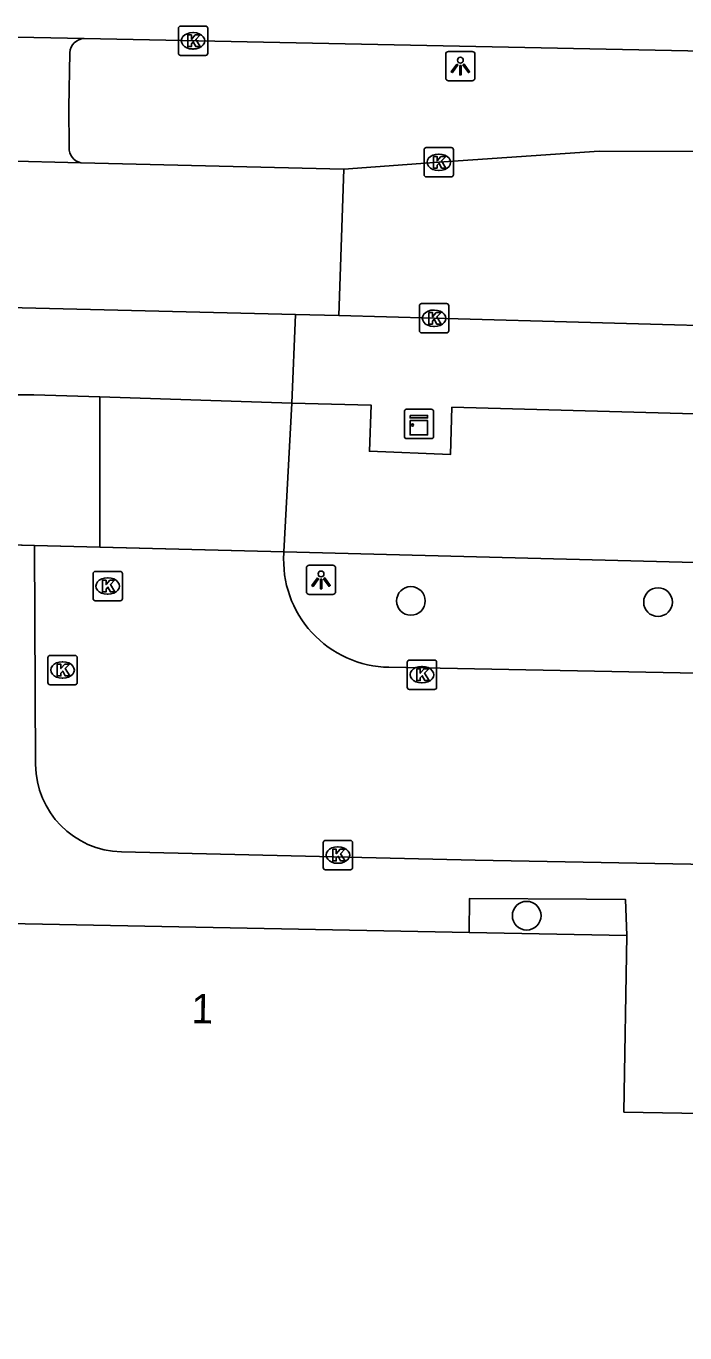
# Model space of a CAD drawing. Extents: x 161477 to 163040, y 383680 to 384868.
# Drawn here: x 162102.04 to 162124.51, y 384781.41 to 384826 of the extents above; entities that cross this region are included whole.
import ezdxf

# ---------------------------------------------------------------- set-up
doc = ezdxf.new("R2010")
doc.units = 0
for name, color, linetype in [('IMGEO_Boom', 7, 'Continuous'), ('IMGEO_Groenvoorziening', 7, 'Continuous'), ('IMGEO_Hek', 7, 'Continuous'), ('IMGEO_Kast', 7, 'Continuous'), ('IMGEO_Kolk', 7, 'Continuous'), ('IMGEO_Lichtpunt', 7, 'Continuous'), ('IMGEO_Pand', 7, 'Continuous'), ('IMGEO_Pand_nummerreeks', 7, 'Continuous'), ('IMGEO_Rijbaan_lokaal_open', 7, 'Continuous'), ('IMGEO_Rijbaan_regionaal_gesloten', 7, 'Continuous'), ('IMGEO_Voetpad_open', 7, 'Continuous')]:
    doc.layers.add(name, color=color, linetype=linetype)

msp = doc.modelspace()

# ---------------------------------------------------------------- linework, layer by layer
at = {"layer": 'IMGEO_Boom'}
for centre in [(162115.16, 384806.39), (162123.59, 384806.35), (162119.11, 384795.65)]:
    msp.add_circle(centre, 0.489, dxfattribs=at)
at = {"layer": 'IMGEO_Groenvoorziening'}
msp.add_lwpolyline([(162110.828, 384808.062), (162181.39, 384806.23), (162184.782, 384809.049), (162184.701, 384807.777)], dxfattribs=at)
at = {"layer": 'IMGEO_Hek'}
for points in [[(162184.782, 384809.049), (162181.39, 384806.23), (162110.828, 384808.062)], [(162102.326, 384808.282), (162100.646, 384808.326)], [(162110.828, 384808.062), (162102.326, 384808.282)]]:
    msp.add_lwpolyline(points, dxfattribs=at)
at = {"layer": 'IMGEO_Kast'}
for p, q in [((162114.937, 384812.004), (162114.937, 384812.845)), ((162114.937, 384812.845), (162114.937, 384812.004)), ((162115.012, 384812.929), (162115.853, 384812.929)), ((162115.853, 384812.929), (162115.012, 384812.929)), ((162115.937, 384812.854), (162115.937, 384812.013)), ((162115.937, 384812.013), (162115.937, 384812.854)), ((162115.862, 384811.929), (162115.021, 384811.929)), ((162115.021, 384811.929), (162115.862, 384811.929))]:
    msp.add_line(p, q, dxfattribs=at)
for points in [[(162115.132, 384812.719), (162115.732, 384812.719), (162115.732, 384812.634), (162115.132, 384812.634), (162115.132, 384812.719)], [(162115.132, 384812.544), (162115.732, 384812.544), (162115.732, 384812.055), (162115.132, 384812.055), (162115.132, 384812.544)]]:
    msp.add_lwpolyline(points, dxfattribs=at)
msp.add_circle((162115.216, 384812.393), 0.0377, dxfattribs=at)
for centre, start, end in [((162115.015, 384812.851), 92.4484, 184.2845), ((162115.015, 384812.851), 92.4484, 184.2845), ((162115.859, 384812.851), 2.4484, 94.2845), ((162115.859, 384812.851), 2.4484, 94.2845), ((162115.015, 384812.007), 182.4484, 274.2845), ((162115.015, 384812.007), 182.4484, 274.2845), ((162115.859, 384812.007), 272.4484, 4.2845), ((162115.859, 384812.007), 272.4484, 4.2845)]:
    msp.add_arc(centre, 0.0779, start, end, dxfattribs=at)
at = {"layer": 'IMGEO_Kolk'}
for p, q in [((162107.304, 384826.004), (162108.156, 384826.004)), ((162107.229, 384825.078), (162107.229, 384825.93)), ((162107.717, 384825.784), (162107.742, 384825.784)), ((162108.23, 384825.93), (162108.23, 384825.078)), ((162107.74, 384825.224), (162107.715, 384825.224)), ((162108.156, 384825.004), (162107.304, 384825.004)), ((162115.612, 384820.933), (162115.612, 384821.785)), ((162115.687, 384821.859), (162116.539, 384821.859)), ((162116.1, 384821.639), (162116.125, 384821.639)), ((162116.613, 384821.785), (162116.613, 384820.933)), ((162116.539, 384820.859), (162115.687, 384820.859)), ((162116.123, 384821.079), (162116.098, 384821.079)), ((162115.45, 384815.611), (162115.45, 384816.463)), ((162115.525, 384816.537), (162116.377, 384816.537)), ((162115.938, 384816.317), (162115.963, 384816.317)), ((162116.451, 384816.463), (162116.451, 384815.611)), ((162115.961, 384815.757), (162115.936, 384815.757)), ((162116.377, 384815.537), (162115.525, 384815.537)), ((162104.318, 384806.472), (162104.318, 384807.324)), ((162104.393, 384807.398), (162105.245, 384807.398)), ((162105.319, 384807.324), (162105.319, 384806.472)), ((162104.806, 384807.178), (162104.831, 384807.178)), ((162105.245, 384806.398), (162104.393, 384806.398)), ((162104.829, 384806.618), (162104.804, 384806.618)), ((162102.779, 384803.606), (162102.779, 384804.458)), ((162102.854, 384804.532), (162103.706, 384804.532)), ((162103.267, 384804.312), (162103.292, 384804.312)), ((162103.78, 384804.458), (162103.78, 384803.606)), ((162115.038, 384803.447), (162115.038, 384804.299)), ((162115.113, 384804.373), (162115.965, 384804.373)), ((162115.526, 384804.153), (162115.551, 384804.153)), ((162116.039, 384804.299), (162116.039, 384803.447)), ((162103.29, 384803.752), (162103.265, 384803.752)), ((162103.706, 384803.532), (162102.854, 384803.532)), ((162115.965, 384803.373), (162115.113, 384803.373)), ((162115.549, 384803.593), (162115.524, 384803.593)), ((162112.172, 384797.291), (162112.172, 384798.143)), ((162112.247, 384798.217), (162113.099, 384798.217)), ((162112.66, 384797.997), (162112.685, 384797.997)), ((162113.173, 384798.143), (162113.173, 384797.291)), ((162113.099, 384797.217), (162112.247, 384797.217)), ((162112.683, 384797.437), (162112.658, 384797.437))]:
    msp.add_line(p, q, dxfattribs=at)
for points in [[(162107.304, 384826.004), (162108.156, 384826.004)], [(162107.229, 384825.078), (162107.229, 384825.93)], [(162107.55, 384825.704), (162107.673, 384825.704), (162107.673, 384825.553), (162107.803, 384825.704), (162107.967, 384825.704), (162107.821, 384825.553), (162107.974, 384825.304), (162107.822, 384825.304), (162107.737, 384825.468), (162107.673, 384825.401), (162107.673, 384825.304), (162107.55, 384825.304), (162107.55, 384825.704)], [(162108.23, 384825.93), (162108.23, 384825.078)], [(162108.156, 384825.004), (162107.304, 384825.004)], [(162115.612, 384820.933), (162115.612, 384821.785)], [(162115.687, 384821.859), (162116.539, 384821.859)], [(162115.933, 384821.559), (162116.056, 384821.559), (162116.056, 384821.408), (162116.186, 384821.559), (162116.35, 384821.559), (162116.204, 384821.408), (162116.357, 384821.159), (162116.205, 384821.159), (162116.12, 384821.323), (162116.056, 384821.256), (162116.056, 384821.159), (162115.933, 384821.159), (162115.933, 384821.559)], [(162116.613, 384821.785), (162116.613, 384820.933)], [(162116.539, 384820.859), (162115.687, 384820.859)], [(162115.45, 384815.611), (162115.45, 384816.463)], [(162115.525, 384816.537), (162116.377, 384816.537)], [(162115.771, 384816.237), (162115.894, 384816.237), (162115.894, 384816.086), (162116.024, 384816.237), (162116.188, 384816.237), (162116.042, 384816.086), (162116.195, 384815.837), (162116.043, 384815.837), (162115.958, 384816.001), (162115.894, 384815.934), (162115.894, 384815.837), (162115.771, 384815.837), (162115.771, 384816.237)], [(162116.451, 384816.463), (162116.451, 384815.611)], [(162116.377, 384815.537), (162115.525, 384815.537)], [(162104.318, 384806.472), (162104.318, 384807.324)], [(162104.393, 384807.398), (162105.245, 384807.398)], [(162105.319, 384807.324), (162105.319, 384806.472)], [(162104.639, 384807.098), (162104.762, 384807.098), (162104.762, 384806.947), (162104.892, 384807.098), (162105.056, 384807.098), (162104.91, 384806.947), (162105.063, 384806.698), (162104.911, 384806.698), (162104.826, 384806.862), (162104.762, 384806.795), (162104.762, 384806.698), (162104.639, 384806.698), (162104.639, 384807.098)], [(162105.245, 384806.398), (162104.393, 384806.398)], [(162102.779, 384803.606), (162102.779, 384804.458)], [(162102.854, 384804.532), (162103.706, 384804.532)], [(162103.1, 384804.232), (162103.223, 384804.232), (162103.223, 384804.081), (162103.353, 384804.232), (162103.517, 384804.232), (162103.371, 384804.081), (162103.524, 384803.832), (162103.372, 384803.832), (162103.287, 384803.996), (162103.223, 384803.929), (162103.223, 384803.832), (162103.1, 384803.832), (162103.1, 384804.232)], [(162103.78, 384804.458), (162103.78, 384803.606)], [(162115.038, 384803.447), (162115.038, 384804.299)], [(162115.113, 384804.373), (162115.965, 384804.373)], [(162116.039, 384804.299), (162116.039, 384803.447)], [(162115.359, 384804.073), (162115.482, 384804.073), (162115.482, 384803.922), (162115.612, 384804.073), (162115.776, 384804.073), (162115.63, 384803.922), (162115.783, 384803.673), (162115.631, 384803.673), (162115.546, 384803.837), (162115.482, 384803.77), (162115.482, 384803.673), (162115.359, 384803.673), (162115.359, 384804.073)], [(162103.706, 384803.532), (162102.854, 384803.532)], [(162115.965, 384803.373), (162115.113, 384803.373)], [(162112.172, 384797.291), (162112.172, 384798.143)], [(162112.247, 384798.217), (162113.099, 384798.217)], [(162112.493, 384797.917), (162112.616, 384797.917), (162112.616, 384797.766), (162112.746, 384797.917), (162112.91, 384797.917), (162112.764, 384797.766), (162112.917, 384797.517), (162112.765, 384797.517), (162112.68, 384797.681), (162112.616, 384797.614), (162112.616, 384797.517), (162112.493, 384797.517), (162112.493, 384797.917)], [(162113.173, 384798.143), (162113.173, 384797.291)], [(162113.099, 384797.217), (162112.247, 384797.217)]]:
    msp.add_lwpolyline(points, dxfattribs=at)
for centre, start, end in [((162107.306, 384825.928), 91.552, 178.448), ((162107.306, 384825.928), 91.552, 178.448), ((162108.154, 384825.928), 1.552, 88.448), ((162108.154, 384825.928), 1.552, 88.448), ((162107.306, 384825.08), 181.552, 268.448), ((162107.306, 384825.08), 181.552, 268.448), ((162108.154, 384825.08), 271.552, 358.448), ((162108.154, 384825.08), 271.552, 358.448), ((162115.689, 384821.783), 91.552, 178.448), ((162115.689, 384821.783), 91.552, 178.448), ((162116.537, 384821.783), 1.552, 88.448), ((162116.537, 384821.783), 1.552, 88.448), ((162115.689, 384820.935), 181.552, 268.448), ((162115.689, 384820.935), 181.552, 268.448), ((162116.537, 384820.935), 271.552, 358.448), ((162116.537, 384820.935), 271.552, 358.448), ((162115.527, 384816.461), 91.552, 178.448), ((162115.527, 384816.461), 91.552, 178.448), ((162116.375, 384816.461), 1.552, 88.448), ((162116.375, 384816.461), 1.552, 88.448), ((162115.527, 384815.613), 181.552, 268.448), ((162115.527, 384815.613), 181.552, 268.448), ((162116.375, 384815.613), 271.552, 358.448), ((162116.375, 384815.613), 271.552, 358.448), ((162104.395, 384807.322), 91.552, 178.448), ((162104.395, 384807.322), 91.552, 178.448), ((162105.243, 384807.322), 1.552, 88.448), ((162105.243, 384807.322), 1.552, 88.448), ((162104.395, 384806.474), 181.552, 268.448), ((162104.395, 384806.474), 181.552, 268.448), ((162105.243, 384806.474), 271.552, 358.448), ((162105.243, 384806.474), 271.552, 358.448), ((162102.856, 384804.456), 91.552, 178.448), ((162102.856, 384804.456), 91.552, 178.448), ((162103.704, 384804.456), 1.552, 88.448), ((162103.704, 384804.456), 1.552, 88.448), ((162115.115, 384804.297), 91.552, 178.448), ((162115.115, 384804.297), 91.552, 178.448), ((162115.963, 384804.297), 1.552, 88.448), ((162115.963, 384804.297), 1.552, 88.448), ((162102.856, 384803.608), 181.552, 268.448), ((162102.856, 384803.608), 181.552, 268.448), ((162103.704, 384803.608), 271.552, 358.448), ((162103.704, 384803.608), 271.552, 358.448), ((162115.115, 384803.449), 181.552, 268.448), ((162115.115, 384803.449), 181.552, 268.448), ((162115.963, 384803.449), 271.552, 358.448), ((162115.963, 384803.449), 271.552, 358.448), ((162112.249, 384798.141), 91.552, 178.448), ((162112.249, 384798.141), 91.552, 178.448), ((162113.097, 384798.141), 1.552, 88.448), ((162113.097, 384798.141), 1.552, 88.448), ((162112.249, 384797.293), 181.552, 268.448), ((162112.249, 384797.293), 181.552, 268.448), ((162113.097, 384797.293), 271.552, 358.448), ((162113.097, 384797.293), 271.552, 358.448)]:
    msp.add_arc(centre, 0.0765, start, end, dxfattribs=at)
for centre, major_axis, ratio, start_param, end_param in [((162107.716, 384825.504), (-0.387, 0.002), 0.722429, 4.712389, 7.853982), ((162107.741, 384825.504), (-0.39, 0.002), 0.717154, 1.570796, 4.712389), ((162116.099, 384821.359), (-0.387, 0.002), 0.722429, 4.712389, 7.853982), ((162116.124, 384821.359), (-0.39, 0.002), 0.717154, 1.570796, 4.712389), ((162115.937, 384816.037), (-0.387, 0.002), 0.722429, 4.712389, 7.853982), ((162115.962, 384816.037), (-0.39, 0.002), 0.717154, 1.570796, 4.712389), ((162104.805, 384806.898), (-0.387, 0.002), 0.722429, 4.712389, 7.853982), ((162104.83, 384806.898), (-0.39, 0.002), 0.717154, 1.570796, 4.712389), ((162103.266, 384804.032), (-0.387, 0.002), 0.722429, 4.712389, 7.853982), ((162103.291, 384804.032), (-0.39, 0.002), 0.717154, 1.570796, 4.712389), ((162115.525, 384803.873), (-0.387, 0.002), 0.722429, 4.712389, 7.853982), ((162115.55, 384803.873), (-0.39, 0.002), 0.717154, 1.570796, 4.712389), ((162112.659, 384797.717), (-0.387, 0.002), 0.722429, 4.712389, 7.853982), ((162112.684, 384797.717), (-0.39, 0.002), 0.717154, 1.570796, 4.712389)]:
    msp.add_ellipse(centre, major_axis=major_axis, ratio=ratio, start_param=start_param, end_param=end_param, dxfattribs=at)
at = {"layer": 'IMGEO_Lichtpunt'}
for p, q in [((162117.252, 384825.139), (162116.444, 384825.139)), ((162117.252, 384825.139), (162116.444, 384825.139)), ((162116.35, 384825.044), (162116.35, 384824.237)), ((162116.35, 384825.044), (162116.35, 384824.237)), ((162117.346, 384824.237), (162117.346, 384825.044)), ((162117.346, 384824.237), (162117.346, 384825.044)), ((162116.444, 384824.143), (162117.252, 384824.143)), ((162116.444, 384824.143), (162117.252, 384824.143)), ((162111.597, 384807.513), (162111.597, 384806.706)), ((162111.597, 384807.513), (162111.597, 384806.706)), ((162112.499, 384807.608), (162111.691, 384807.608)), ((162112.499, 384807.608), (162111.691, 384807.608)), ((162112.593, 384806.706), (162112.593, 384807.513)), ((162112.593, 384806.706), (162112.593, 384807.513)), ((162111.691, 384806.612), (162112.499, 384806.612)), ((162111.691, 384806.612), (162112.499, 384806.612))]:
    msp.add_line(p, q, dxfattribs=at)
for points in [[(162116.724, 384824.708), (162116.763, 384824.68), (162116.575, 384824.418), (162116.537, 384824.445), (162116.724, 384824.708)], [(162116.826, 384824.66), (162116.873, 384824.66), (162116.873, 384824.338), (162116.826, 384824.338), (162116.826, 384824.66)], [(162116.936, 384824.68), (162116.974, 384824.707), (162117.161, 384824.445), (162117.122, 384824.417), (162116.936, 384824.68)], [(162111.971, 384807.177), (162112.01, 384807.149), (162111.822, 384806.887), (162111.784, 384806.914), (162111.971, 384807.177)], [(162112.073, 384807.129), (162112.12, 384807.129), (162112.12, 384806.807), (162112.073, 384806.807), (162112.073, 384807.129)], [(162112.183, 384807.149), (162112.221, 384807.176), (162112.408, 384806.914), (162112.369, 384806.886), (162112.183, 384807.149)]]:
    msp.add_lwpolyline(points, dxfattribs=at)
for centre in [(162116.849, 384824.842), (162112.096, 384807.311)]:
    msp.add_circle(centre, 0.0994, dxfattribs=at)
for centre, start, end in [((162116.444, 384825.044), 90, 180), ((162116.444, 384825.044), 90, 180), ((162117.252, 384825.044), 0, 90), ((162117.252, 384825.044), 0, 90), ((162116.444, 384824.237), 180, 270), ((162116.444, 384824.237), 180, 270), ((162117.252, 384824.237), 270, 0), ((162117.252, 384824.237), 270, 360), ((162111.691, 384807.513), 90, 180), ((162111.691, 384807.513), 90, 180), ((162112.499, 384807.513), 0, 90), ((162112.499, 384807.513), 0, 90), ((162111.691, 384806.706), 180, 270), ((162111.691, 384806.706), 180, 270), ((162112.499, 384806.706), 270, 0), ((162112.499, 384806.706), 270, 360)]:
    msp.add_arc(centre, 0.0946, start, end, dxfattribs=at)
at = {"layer": 'IMGEO_Pand'}
for points in [[(162083.001, 384781.517), (162087.124, 384781.438), (162088.296, 384781.415), (162088.429, 384788.32), (162093.116, 384788.23), (162093.258, 384795.545), (162117.149, 384795.08)], [(162117.149, 384795.08), (162122.526, 384794.975)], [(162122.526, 384794.975), (162122.425, 384788.949), (162126.376, 384788.881), (162126.473, 384792.904), (162127.995, 384792.87), (162128.061, 384792.869)]]:
    msp.add_lwpolyline(points, dxfattribs=at)
at = {"layer": 'IMGEO_Rijbaan_lokaal_open'}
for points in [[(162112.876, 384821.126), (162116.113, 384821.359), (162121.584, 384821.734), (162128.293, 384821.719), (162129.491, 384821.667), (162148.957, 384821.124), (162151.202, 384821.044), (162170.498, 384820.486), (162182.996, 384820.139), (162197.486, 384819.716), (162212.004, 384819.296), (162226.278, 384818.901), (162229.283, 384818.819), (162232.519, 384818.731)], [(162101.228, 384821.409), (162103.901, 384821.344)], [(162103.901, 384821.344), (162112.876, 384821.126)], [(162112.876, 384821.126), (162112.701, 384816.129)], [(162111.22, 384816.165), (162100.952, 384816.418), (162095.713, 384816.547), (162094.71, 384816.571)], [(162111.22, 384816.165), (162112.701, 384816.129)], [(162112.701, 384816.129), (162115.951, 384816.037), (162127.443, 384815.725), (162148.581, 384815.129), (162150.822, 384815.079), (162171.14, 384814.483), (162182.635, 384814.145), (162197.131, 384813.739), (162210.615, 384813.336), (162212.027, 384813.304)], [(162101.089, 384813.421), (162102.303, 384813.429), (162104.55, 384813.356)], [(162104.55, 384813.356), (162104.55, 384808.224)], [(162100.991, 384808.317), (162102.326, 384808.282)], [(162102.326, 384808.282), (162104.55, 384808.224)], [(162102.361, 384800.808), (162102.326, 384808.282)], [(162104.55, 384808.224), (162110.828, 384808.062)], [(162110.827, 384808.028), (162110.828, 384808.062)], [(162161.779, 384803.208), (162114.413, 384804.128)], [(162126.559, 384797.806), (162126.547, 384797.377), (162117.353, 384797.548), (162105.284, 384797.831)]]:
    msp.add_lwpolyline(points, dxfattribs=at)
for centre, radius, start, end in [((162114.476, 384807.784), 3.657, 176.1791, 269.0171), ((162105.353, 384800.822), 2.992, 180.2713, 268.6799)]:
    msp.add_arc(centre, radius, start, end, dxfattribs=at)
at = {"layer": 'IMGEO_Rijbaan_regionaal_gesloten'}
for points in [[(162104.021, 384825.581), (162101.162, 384825.639)], [(162243.803, 384821.264), (162233.677, 384821.817), (162208.539, 384822.866), (162195.274, 384823.312), (162185.034, 384823.661), (162169.584, 384824.142), (162147.984, 384824.687), (162104.021, 384825.581)]]:
    msp.add_lwpolyline(points, dxfattribs=at)
at = {"layer": 'IMGEO_Voetpad_open'}
for points in [[(162103.525, 384825.097), (162103.491, 384823.226), (162103.499, 384821.859)], [(162111.103, 384813.142), (162111.22, 384816.165)], [(162104.55, 384813.356), (162111.103, 384813.142)], [(162111.103, 384813.142), (162110.828, 384808.062)], [(162180.521, 384811.197), (162150.581, 384812.069), (162134.346, 384812.508), (162116.56, 384813.001), (162116.517, 384811.393), (162113.743, 384811.498), (162113.808, 384813.069), (162111.103, 384813.142)], [(162122.526, 384794.975), (162122.478, 384796.206), (162121.155, 384796.214), (162117.155, 384796.236), (162117.149, 384795.08)]]:
    msp.add_lwpolyline(points, dxfattribs=at)
for centre, radius, start, end in [((162104.027, 384825.079), 0.502, 90.6966, 177.9003), ((162104.017, 384821.849), 0.518, 178.9046, 257.0454)]:
    msp.add_arc(centre, radius, start, end, dxfattribs=at)

# ---------------------------------------------------------------- texts
at = {"layer": 'IMGEO_Pand_nummerreeks'}
msp.add_text('1', height=1, rotation=358.8827, dxfattribs=at).set_placement((162107.667, 384791.984))

doc.saveas('drawing.dxf')
